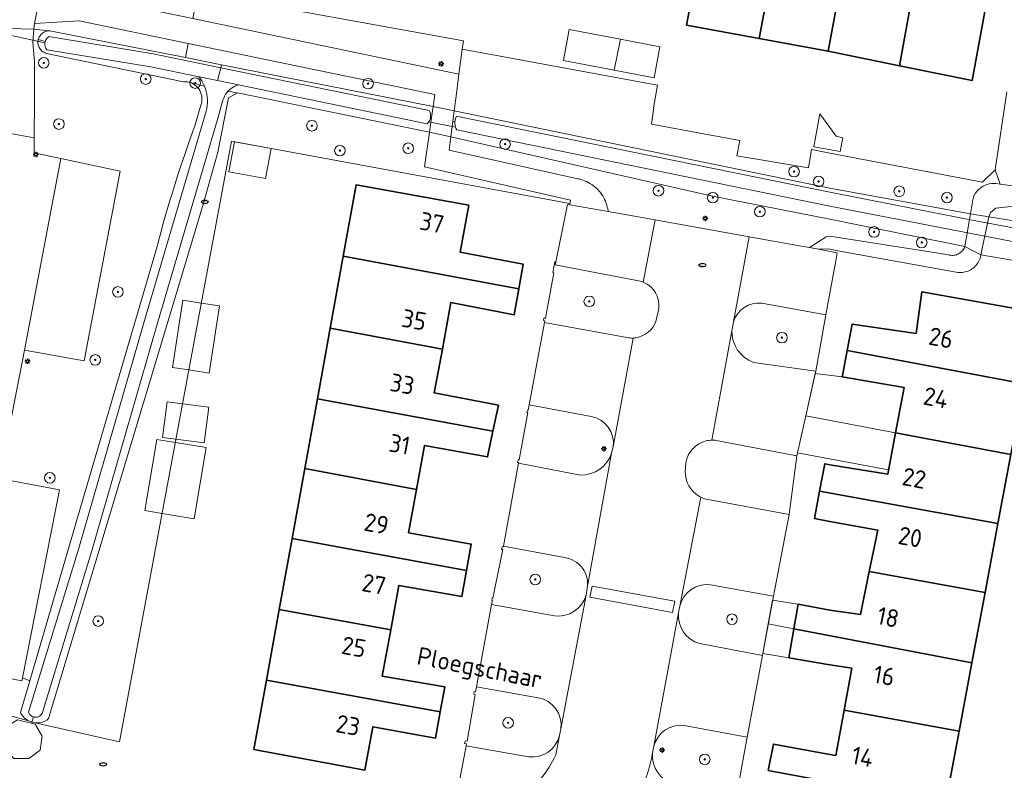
# Model space of a CAD drawing. Header units: metres. Extents: x 152610 to 160096, y 456114 to 462495.
# Tile 359 of 656: x 157439 to 157513, y 460185 to 460241. Entities that reach past the tile are written whole.
import ezdxf
from ezdxf.enums import TextEntityAlignment as Align

# ---------------------------------------------------------------- set-up
doc = ezdxf.new("R2010")
doc.units = ezdxf.units.M
doc.header["$LTSCALE"] = 0.5
doc.layers.get('0').update_dxf_attribs({"linetype": 'CONTINUOUS'})
for name, color, linetype, lineweight in [('B-PV-GR-BEPLANTING_CULTUUR_BOSPLANTSOEN-GV', 251, 'CONTINUOUS', 18), ('B-PV-GR-BEPLANTING_CULTUUR_HEESTERS-GV', 251, 'CONTINUOUS', 18), ('B-PV-GR-BEPLANTING_CULTUUR_ROOS-GV', 251, 'CONTINUOUS', 18), ('B-PV-GR-BOOM-S', 251, 'CONTINUOUS', 25), ('B-PV-IE-MEUBILAIR-S', 251, 'CONTINUOUS', 25), ('B-PV-KW-KUNSTWERK_DEK-GV', 251, 'CONTINUOUS', 18), ('B-PV-KW-KUNSTWERK_DUIKER-G', 251, 'CONTINUOUS', 18), ('B-PV-OG-BEBOUWING-GV', 6, 'CONTINUOUS', 35), ('B-PV-OG-BEBOUWING-T18', 1, 'CONTINUOUS', 18), ('B-PV-OG-BEBOUWING_OVERBOUWING-GV', 251, 'CONTINUOUS', 18), ('B-PV-OG-BEBOUWING_SCHUUR-GV', 251, 'CONTINUOUS', 18), ('B-PV-OG-TERREIN_BEGROEID-GV', 251, 'CONTINUOUS', 18), ('B-PV-OG-TERREIN_OEVER-GV', 251, 'CONTINUOUS', 18), ('B-PV-OG-TOPOGRAFIE-T18', 1, 'CONTINUOUS', 18), ('B-PV-OG-WATER_SLOOT-GV', 251, 'CONTINUOUS', 18), ('B-PV-VH-GESLOTENVERHARDING_ASFALT-GV', 251, 'CONTINUOUS', 18), ('B-PV-VH-HALFVERHARDING_GRAVEL-GV', 251, 'CONTINUOUS', 18), ('B-PV-VH-OPENVERHARDING_BETONSTRAATSTEEN-GV', 251, 'CONTINUOUS', 18), ('B-PV-VH-OPENVERHARDING_STRAATBAKSTEEN-GV', 251, 'CONTINUOUS', 18), ('B-PV-VH-OPENVERHARDING_TEGEL-GV', 251, 'CONTINUOUS', 18)]:
    doc.layers.add(name, color=color, linetype=linetype, lineweight=lineweight)
doc.styles.add('NLCS-ISO', font='NLCS-ISO.ttf')
doc.styles.add('NLCS-ISO-M750-T18', font='NLCS-ISO.ttf', dxfattribs={"height": 1.35})

# ---------------------------------------------------------------- blocks, each defined once
blk = doc.blocks.new('SIE-MEUBILAIR_PAAL_LICHTMAST-SO')
for points in [[(-0.62, 0), (-1, 0)], [(-0.71, 0.71), (-0.44, 0.44)], [(0, 1), (0, 0.62)], [(0.44, 0.44), (0.71, 0.71)], [(1, 0), (0.62, 0)], [(-0.71, -0.71), (-0.44, -0.44)], [(0, -0.62), (0, -1)], [(0.44, -0.44), (0.71, -0.71)]]:
    blk.add_lwpolyline(points)
blk.add_circle((0, 0), 0.5)
blk = doc.blocks.new('SIE-MEUBILAIR_PUT_RIOOLPUT-SO')
blk.add_ellipse((0, 0), major_axis=(1.25, 0), ratio=0.54)
at = {"style": 'NLCS-ISO'}
blk.add_text('ri', height=0.75, dxfattribs=at).set_placement((-0.04, 0.07), align=Align.MIDDLE_CENTER)
blk = doc.blocks.new('SGR-BOOM_GBKN-SO')
at = {"linetype": 'ByBlock', "lineweight": 18}
h = blk.add_hatch(color=0, dxfattribs=at)
h.dxf.hatch_style = 1
edge = h.paths.add_edge_path()
edge.add_arc((0, 0), 0.25, 0, 360)
at = {"color": 0, "linetype": 'ByBlock', "lineweight": 18}
for radius in [2, 0.25]:
    blk.add_circle((0, 0), radius, dxfattribs=at)
at = {"color": 0, "linetype": 'ByBlock', "lineweight": 18, "style": 'NLCS-ISO'}
blk.add_attdef('SOORT', (2.5, 0), '', height=1.5, dxfattribs=at)

msp = doc.modelspace()

# ---------------------------------------------------------------- linework, layer by layer
at = {"layer": 'B-PV-GR-BEPLANTING_CULTUUR_BOSPLANTSOEN-GV', "flags": 128}
for points in [[(157472.362, 460239.632), (157452.322, 460243.293), (157451.946, 460241.325), (157472.013, 460237.127), (157472.276, 460239.013)], [(157441.111, 460240.391), (157439.965, 460240.523), (157439.872, 460239.515), (157440.016, 460238.08), (157440.015, 460235.205), (157439.985, 460232.33), (157439.981, 460231.179), (157441.994, 460230.754), (157446.463, 460229.811), (157443.746, 460215.49), (157439.253, 460216.301), (157437.334, 460206.611), (157441.903, 460205.775), (157439.108, 460191.578), (157439.657, 460191.363), (157443.784, 460205.455), (157449.249, 460224.112), (157449.307, 460224.333), (157449.537, 460225.191), (157449.774, 460226.048), (157450.02, 460226.903), (157450.273, 460227.755), (157450.534, 460228.605), (157450.802, 460229.452), (157451.078, 460230.297), (157451.361, 460231.14), (157451.653, 460231.98), (157451.951, 460232.817), (157452.104, 460233.235), (157452.547, 460234.777), (157452.592, 460234.914), (157452.622, 460235.056), (157452.636, 460235.2), (157452.635, 460235.345), (157452.617, 460235.488), (157452.584, 460235.629), (157452.535, 460235.765), (157452.471, 460235.895), (157452.394, 460236.017), (157452.304, 460236.13), (157452.201, 460236.233), (157452.088, 460236.323), (157451.966, 460236.4), (157451.7, 460236.512), (157451.559, 460236.545), (157451.518, 460236.552), (157451.248, 460236.548), (157440.919, 460238.686), (157440.852, 460238.706), (157440.775, 460238.737), (157440.701, 460238.775), (157440.631, 460238.819), (157440.565, 460238.871), (157440.505, 460238.928), (157440.451, 460238.991), (157440.402, 460239.059), (157440.361, 460239.131), (157440.327, 460239.207), (157440.3, 460239.286), (157440.281, 460239.367), (157440.27, 460239.449), (157440.266, 460239.532), (157440.271, 460239.616), (157440.284, 460239.698), (157440.293, 460239.736), (157440.304, 460239.778), (157440.332, 460239.857), (157440.368, 460239.932), (157440.41, 460240.004), (157440.46, 460240.071), (157440.515, 460240.133), (157440.576, 460240.189), (157440.643, 460240.239), (157440.713, 460240.283), (157440.788, 460240.32), (157440.866, 460240.349), (157440.946, 460240.371), (157441.028, 460240.385)], [(157487, 460236.284), (157472.276, 460239.013), (157472.013, 460237.127), (157471.776, 460235.264), (157471.661, 460234.363), (157500, 460228.519), (157510.619, 460226.589), (157510.795, 460227.642), (157510.873, 460227.947), (157510.885, 460227.97), (157510.968, 460228.113), (157511.063, 460228.246), (157511.172, 460228.37), (157511.292, 460228.483), (157511.422, 460228.583), (157511.561, 460228.67), (157511.708, 460228.744), (157511.862, 460228.803), (157512.021, 460228.846), (157512.183, 460228.874), (157512.347, 460228.886), (157512.511, 460228.882), (157512.84, 460228.837), (157512.483, 460229.896), (157511.51, 460228.978), (157500, 460231.169), (157498.628, 460231.43), (157498.399, 460230.061), (157492.988, 460230.965), (157493.205, 460232.117), (157486.546, 460233.36), (157486.713, 460234.595), (157486.703, 460234.597)], [(157469.798, 460232.752), (157455.31, 460235.708), (157454.649, 460235.331), (157453.83, 460231.233), (157452.696, 460227.211), (157441.069, 460188.519), (157440.927, 460188.39), (157440.795, 460188.319), (157440.657, 460188.262), (157440.514, 460188.22), (157440.367, 460188.194), (157440.218, 460188.184), (157440.069, 460188.19), (157439.922, 460188.212), (157446.43, 460186.741), (157454.859, 460232.066), (157480.4, 460227.362), (157480.448, 460227.608), (157469.422, 460230.137)]]:
    msp.add_lwpolyline(points, close=True, dxfattribs=at)
for points in [[(157513.343, 460235.794), (157512.483, 460229.896), (157512.84, 460228.837), (157513.973, 460228.682)], [(157438.143, 460188.741), (157439.638, 460188.302), (157439.505, 460188.37), (157439.38, 460188.451), (157439.264, 460188.545), (157439.159, 460188.651), (157439.066, 460188.767), (157438.986, 460188.893), (157438.952, 460188.956), (157439.657, 460191.363), (157439.108, 460191.578), (157439.056, 460191.348), (157434.707, 460192.194)]]:
    msp.add_lwpolyline(points, dxfattribs=at)
at = {"layer": 'B-PV-GR-BEPLANTING_CULTUUR_HEESTERS-GV', "flags": 128}
for points in [[(157485.447, 460221.552), (157479.277, 460222.739), (157479.323, 460222.962), (157479.244, 460222.978), (157479.111, 460222.152), (157479.168, 460222.138), (157478.543, 460218.704), (157478.437, 460218.725), (157478.398, 460218.529), (157478.507, 460218.508)], [(157499.686, 460218.964), (157494.871, 460219.849)], [(157486.956, 460218.826), (157487.072, 460219.296)], [(157494.233, 460215.368), (157498.941, 460214.721), (157499.686, 460218.964)], [(157478.507, 460218.508), (157478.486, 460218.392), (157484.696, 460217.256)], [(157492.731, 460218.434), (157492.609, 460217.768)], [(157478.004, 460190.074), (157473.347, 460190.892), (157473.283, 460190.52), (157473.176, 460190.539), (157473.139, 460190.342), (157473.249, 460190.323), (157472.639, 460186.802), (157472.487, 460186.83), (157472.451, 460186.633), (157472.605, 460186.605)], [(157479.599, 460187.24), (157479.709, 460187.741)], [(157493.765, 460187.107), (157489.002, 460187.989)], [(157488.269, 460183.576), (157492.962, 460182.698), (157493.765, 460187.107)], [(157472.605, 460186.605), (157472.577, 460186.443), (157477.278, 460185.622)], [(157486.726, 460186.416), (157486.66, 460186.059), (157486.647, 460185.978), (157486.633, 460185.897)]]:
    msp.add_lwpolyline(points, dxfattribs=at)
at = {"layer": 'B-PV-GR-BEPLANTING_CULTUUR_HEESTERS-GV'}
for points in [[(157485.93, 460221.431, 0.064785), (157485.447, 460221.552)], [(157486.3, 460221.233, 0.055513), (157485.93, 460221.431)], [(157487.072, 460219.296, 0.303366), (157486.3, 460221.233)], [(157494.871, 460219.849, 0.359244), (157492.731, 460218.434)], [(157485.576, 460217.281, 0.297991), (157486.956, 460218.826)], [(157485.158, 460217.217, 0.052858), (157485.576, 460217.281)], [(157492.609, 460217.768, 0.312597), (157494.233, 460215.368)], [(157484.696, 460217.256, 0.058391), (157485.158, 460217.217)], [(157479.709, 460187.741, 0.400707), (157478.004, 460190.074)], [(157489.002, 460187.989, 0.379293), (157486.726, 460186.416)], [(157477.278, 460185.622, 0.388667), (157479.599, 460187.24)], [(157486.633, 460185.897, 0.377502), (157488.269, 460183.576)]]:
    msp.add_lwpolyline(points, format="xyb", dxfattribs=at)
at = {"layer": 'B-PV-GR-BEPLANTING_CULTUUR_ROOS-GV', "flags": 128}
for points in [[(157479.994, 460200.656), (157475.376, 460201.513), (157475.364, 460201.453), (157475.28, 460201.468), (157475.242, 460201.272), (157475.324, 460201.257), (157474.587, 460197.597), (157474.53, 460197.608), (157474.492, 460197.412), (157474.548, 460197.401), (157474.488, 460197.104), (157479.242, 460196.254)], [(157481.609, 460197.805), (157481.707, 460198.345)], [(157495.74, 460197.748), (157490.986, 460198.603)], [(157490.183, 460194.16), (157494.917, 460193.274), (157495.74, 460197.748)], [(157488.683, 460196.981), (157488.642, 460196.766), (157488.592, 460196.481)]]:
    msp.add_lwpolyline(points, dxfattribs=at)
at = {"layer": 'B-PV-GR-BEPLANTING_CULTUUR_ROOS-GV'}
for points in [[(157481.707, 460198.345, 0.41848), (157479.994, 460200.656)], [(157490.986, 460198.603, 0.379391), (157488.683, 460196.981)], [(157479.242, 460196.254, 0.364502), (157481.609, 460197.805)], [(157488.592, 460196.481, 0.369146), (157490.183, 460194.16)]]:
    msp.add_lwpolyline(points, format="xyb", dxfattribs=at)
at = {"layer": 'B-PV-KW-KUNSTWERK_DEK-GV', "flags": 128}
msp.add_lwpolyline([(157511.984, 460226.359), (157510.619, 460226.589), (157510.186, 460224.118), (157511.396, 460223.493)], close=True, dxfattribs=at)
at = {"layer": 'B-PV-KW-KUNSTWERK_DUIKER-G', "flags": 128}
for points in [[(157435.834, 460240.582), (157440.795, 460239.496)], [(157471.767, 460233.133), (157469.746, 460233.528)]]:
    msp.add_lwpolyline(points, dxfattribs=at)
at = {"layer": 'B-PV-OG-BEBOUWING-GV', "flags": 128}
for points in [[(157497.157, 460253.05), (157494.969, 460253.476), (157494.334, 460249.999), (157494.032, 460248.687), (157490.79, 460249.326), (157489.191, 460240.827), (157494.659, 460239.817)], [(157499.026, 460252.686), (157497.157, 460253.05), (157494.659, 460239.817), (157499.869, 460238.854), (157501.45, 460247.417), (157500, 460247.679), (157498.161, 460248), (157498.525, 460249.999)], [(157507.65, 460250.992), (157505.538, 460251.384), (157505.28, 460249.999), (157504.624, 460246.844), (157501.45, 460247.417), (157499.869, 460238.854), (157500, 460238.83), (157505.266, 460237.763)], [(157509.585, 460250.632), (157507.65, 460250.992), (157505.266, 460237.763), (157510.74, 460236.653), (157512.318, 460245.31), (157508.86, 460245.937), (157509.487, 460249.999)], [(157472.774, 460227.248), (157464.265, 460228.77), (157463.29, 460223.384), (157476.541, 460220.919), (157476.878, 460222.784), (157472.119, 460223.696)], [(157476.541, 460220.919), (157463.29, 460223.384), (157462.308, 460217.955), (157470.774, 460216.385), (157471.42, 460219.89), (157476.185, 460218.96)], [(157515.652, 460219.135), (157506.944, 460220.709), (157506.5, 460217.553), (157501.678, 460218.267), (157501.304, 460216.285), (157514.647, 460213.758)], [(157470.774, 460216.385), (157462.308, 460217.955), (157461.344, 460212.631), (157474.591, 460210.194), (157474.995, 460212.151), (157470.164, 460213.073)], [(157514.647, 460213.758), (157501.304, 460216.285), (157500.968, 460214.504), (157500.929, 460214.296), (157505.602, 460213.493), (157504.957, 460210.073), (157513.652, 460208.432)], [(157474.591, 460210.194), (157461.344, 460212.631), (157460.392, 460207.371), (157468.822, 460205.779), (157469.435, 460209.109), (157474.188, 460208.247)], [(157513.652, 460208.432), (157504.957, 460210.073), (157504.366, 460206.941), (157500, 460207.655), (157499.612, 460207.729), (157499.226, 460205.673), (157512.679, 460203.221)], [(157468.822, 460205.779), (157460.392, 460207.371), (157459.437, 460202.091), (157472.593, 460199.673), (157472.954, 460201.666), (157468.222, 460202.522)], [(157512.679, 460203.221), (157499.226, 460205.673), (157498.838, 460203.603), (157500, 460203.367), (157503.619, 460202.731), (157502.976, 460199.606), (157511.708, 460198.029)], [(157472.593, 460199.673), (157459.437, 460202.091), (157458.467, 460196.733), (157466.877, 460195.205), (157467.493, 460198.553), (157472.241, 460197.724)], [(157511.708, 460198.029), (157502.976, 460199.606), (157502.306, 460196.353), (157500, 460196.694), (157497.609, 460197.134), (157497.286, 460195.285), (157510.713, 460192.703)], [(157466.877, 460195.205), (157458.467, 460196.733), (157457.501, 460191.397), (157470.609, 460189.013), (157470.949, 460190.901), (157466.234, 460191.714)], [(157510.713, 460192.703), (157497.286, 460195.285), (157496.905, 460193.099), (157500, 460192.567), (157501.658, 460192.32), (157501.074, 460189.142), (157509.751, 460187.552)], [(157470.609, 460189.013), (157457.501, 460191.397), (157456.556, 460186.174), (157464.928, 460184.614), (157465.53, 460187.888), (157470.252, 460187.032)], [(157509.751, 460187.552), (157501.074, 460189.142), (157500.447, 460185.731), (157500, 460185.787), (157495.749, 460186.584), (157495.353, 460184.588), (157508.732, 460182.101)]]:
    msp.add_lwpolyline(points, close=True, dxfattribs=at)
at = {"layer": 'B-PV-OG-BEBOUWING_OVERBOUWING-GV', "flags": 128}
for points in [[(157483.724, 460237.428), (157484.202, 460239.764), (157480.343, 460240.495), (157479.899, 460238.152)], [(157452.588, 460219.855), (157451.198, 460220.066), (157450.427, 460214.998), (157451.65, 460214.812), (157453.194, 460214.578), (157453.964, 460219.645)], [(157498.19, 460211.352), (157504.957, 460210.073), (157505.602, 460213.493), (157500.929, 460214.296), (157498.903, 460214.549)], [(157451.175, 460212.255), (157450.007, 460212.404), (157449.664, 460209.718), (157450.679, 460209.589), (157452.812, 460209.316), (157453.154, 460212.002)], [(157504.957, 460210.073), (157498.19, 460211.352), (157497.567, 460208.556), (157497.688, 460208.533), (157504.427, 460207.265)], [(157450.633, 460209.339), (157449.229, 460209.572), (157448.337, 460204.198), (157449.636, 460203.982), (157452.062, 460203.58), (157452.954, 460208.954)], [(157495.357, 460195.665), (157497.286, 460195.285), (157497.609, 460197.134), (157495.682, 460197.433)], [(157497.286, 460195.285), (157495.357, 460195.665), (157494.941, 460193.404), (157496.905, 460193.099)]]:
    msp.add_lwpolyline(points, close=True, dxfattribs=at)
at = {"layer": 'B-PV-OG-BEBOUWING_SCHUUR-GV', "flags": 128}
for points in [[(157487.184, 460239.2), (157484.202, 460239.764), (157483.724, 460237.428), (157486.74, 460236.857)], [(157500.472, 460232.441), (157499.237, 460234.131), (157498.801, 460231.632), (157500.789, 460231.285), (157500.971, 460232.332)], [(157457.847, 460231.516), (157455.085, 460232.024), (157454.662, 460229.761), (157457.423, 460229.245)], [(157440.066, 460188.091), (157438.718, 460188.408), (157438.015, 460187.976), (157437.645, 460186.366), (157438.459, 460185.489), (157439.586, 460185.481), (157440.445, 460186.124), (157440.589, 460187.165)]]:
    msp.add_lwpolyline(points, close=True, dxfattribs=at)
at = {"layer": 'B-PV-OG-TERREIN_BEGROEID-GV', "flags": 128}
for points in [[(157451.59, 460239.448), (157443.388, 460241.149), (157440.005, 460240.951), (157439.965, 460240.523), (157441.111, 460240.391), (157441.194, 460240.389), (157441.277, 460240.379), (157451.387, 460238.377)], [(157470.206, 460235.587), (157451.59, 460239.448), (157451.387, 460238.377), (157454.115, 460237.837), (157470.074, 460234.677)], [(157471.411, 460232.403), (157471.282, 460231.4), (157480.99, 460229.241), (157481.069, 460229.224), (157481.216, 460229.186), (157481.36, 460229.141), (157481.502, 460229.088), (157481.641, 460229.028), (157481.776, 460228.96), (157481.907, 460228.886), (157482.035, 460228.804), (157482.158, 460228.716), (157482.276, 460228.622), (157482.389, 460228.521), (157482.497, 460228.415), (157482.598, 460228.303), (157482.694, 460228.186), (157482.783, 460228.064), (157482.866, 460227.937), (157482.942, 460227.806), (157483.011, 460227.672), (157483.073, 460227.534), (157483.127, 460227.392), (157483.174, 460227.249), (157483.213, 460227.102), (157483.245, 460226.954), (157483.268, 460226.805), (157483.27, 460226.757), (157486.821, 460226.124), (157487.215, 460226.053), (157493.518, 460224.928), (157493.911, 460224.858), (157497.863, 460224.153), (157498.472, 460224.041), (157499.727, 460224.856), (157500, 460224.909), (157508.837, 460223.531), (157508.922, 460223.501), (157509.01, 460223.478), (157509.099, 460223.462), (157509.19, 460223.455), (157509.28, 460223.456), (157509.371, 460223.465), (157509.46, 460223.482), (157509.547, 460223.506), (157509.632, 460223.539), (157509.713, 460223.578), (157509.791, 460223.625), (157509.864, 460223.678), (157509.933, 460223.737), (157509.996, 460223.802), (157510.053, 460223.873), (157510.103, 460223.948), (157510.147, 460224.028), (157510.183, 460224.111), (157510.186, 460224.118), (157500, 460226.198), (157491.151, 460227.931)], [(157528.559, 460223.697), (157528.703, 460224.781), (157528.424, 460225.173), (157527.713, 460225.325), (157518.872, 460226.515), (157514.132, 460227.197), (157512.516, 460227.011), (157512.114, 460226.69), (157511.984, 460226.359)]]:
    msp.add_lwpolyline(points, close=True, dxfattribs=at)
at = {"layer": 'B-PV-OG-TERREIN_OEVER-GV', "flags": 128}
for points in [[(157441.194, 460240.389), (157441.111, 460240.391), (157441.028, 460240.385), (157440.946, 460240.371), (157440.866, 460240.349), (157440.788, 460240.32), (157440.713, 460240.283), (157440.643, 460240.239), (157440.576, 460240.189), (157440.515, 460240.133), (157440.46, 460240.071), (157440.41, 460240.004), (157440.368, 460239.932), (157440.332, 460239.857), (157440.304, 460239.778), (157440.293, 460239.736), (157440.821, 460239.603), (157440.841, 460239.661), (157440.89, 460239.753), (157440.953, 460239.837), (157441.027, 460239.91), (157441.091, 460239.957), (157448.953, 460238.657), (157454.06, 460237.608), (157454.115, 460237.837), (157451.387, 460238.377), (157441.277, 460240.379)], [(157440.821, 460239.603), (157440.293, 460239.736), (157440.284, 460239.698), (157440.271, 460239.616), (157440.266, 460239.532), (157440.27, 460239.449), (157440.281, 460239.367), (157440.3, 460239.286), (157440.327, 460239.207), (157440.361, 460239.131), (157440.402, 460239.059), (157440.451, 460238.991), (157440.505, 460238.928), (157440.565, 460238.871), (157440.631, 460238.819), (157440.701, 460238.775), (157440.775, 460238.737), (157440.852, 460238.706), (157440.919, 460238.686), (157451.248, 460236.548), (157451.518, 460236.552), (157451.559, 460236.545), (157451.7, 460236.512), (157452.832, 460236.224), (157452.829, 460236.233), (157452.738, 460236.428), (157452.633, 460236.615), (157452.515, 460236.794), (157452.415, 460236.925), (157448.771, 460237.674), (157440.927, 460238.97), (157440.87, 460239.057), (157440.826, 460239.152), (157440.798, 460239.252), (157440.785, 460239.356), (157440.788, 460239.46), (157440.807, 460239.563)], [(157470.074, 460234.677), (157454.115, 460237.837), (157454.06, 460237.608), (157469.788, 460234.377), (157469.836, 460234.274), (157469.869, 460234.166), (157469.887, 460234.054), (157469.888, 460233.94), (157469.881, 460233.881), (157469.957, 460233.864)], [(157452.832, 460236.224), (157451.7, 460236.512), (157451.966, 460236.4), (157452.088, 460236.323), (157452.201, 460236.233), (157452.304, 460236.13), (157452.394, 460236.017), (157452.471, 460235.895), (157452.535, 460235.765), (157452.584, 460235.629), (157452.617, 460235.488), (157452.635, 460235.345), (157452.636, 460235.2), (157452.622, 460235.056), (157452.592, 460234.914), (157452.547, 460234.777), (157452.104, 460233.235), (157451.951, 460232.817), (157451.653, 460231.98), (157451.361, 460231.14), (157451.078, 460230.297), (157450.802, 460229.452), (157450.534, 460228.605), (157450.273, 460227.755), (157450.02, 460226.903), (157449.774, 460226.048), (157449.537, 460225.191), (157449.307, 460224.333), (157449.249, 460224.112), (157443.784, 460205.455), (157439.657, 460191.363), (157438.952, 460188.956), (157438.986, 460188.893), (157439.066, 460188.767), (157439.159, 460188.651), (157439.264, 460188.545), (157439.38, 460188.451), (157439.505, 460188.37), (157439.638, 460188.302), (157439.777, 460188.249), (157439.797, 460188.244), (157439.923, 460188.628), (157439.835, 460188.664), (157439.755, 460188.713), (157439.684, 460188.775), (157439.624, 460188.849), (157439.578, 460188.931), (157439.557, 460188.984), (157443.357, 460201.36), (157448.259, 460218.373), (157452.96, 460234.334), (157453.008, 460234.544), (157453.04, 460234.757), (157453.057, 460234.972), (157453.058, 460235.188), (157453.043, 460235.403), (157453.012, 460235.616), (157452.966, 460235.826), (157452.905, 460236.032)], [(157469.626, 460233.389), (157455.391, 460236.314), (157455.274, 460236.279), (157455.129, 460236.223), (157454.989, 460236.151), (157454.857, 460236.067), (157454.733, 460235.969), (157454.618, 460235.859), (157454.601, 460235.84), (157455.31, 460235.708), (157469.798, 460232.752), (157469.957, 460233.864), (157469.881, 460233.881), (157469.874, 460233.827), (157469.844, 460233.718), (157469.799, 460233.614), (157469.739, 460233.517), (157469.667, 460233.429)], [(157455.31, 460235.708), (157454.601, 460235.84), (157454.514, 460235.739), (157454.422, 460235.61), (157454.343, 460235.472), (157454.277, 460235.327), (157454.225, 460235.177), (157453.817, 460233.705), (157449.22, 460218.093), (157444.316, 460201.075), (157440.573, 460188.887), (157440.52, 460188.809), (157440.454, 460188.742), (157440.378, 460188.686), (157440.294, 460188.643), (157440.203, 460188.616), (157440.109, 460188.604), (157440.015, 460188.608), (157439.923, 460188.628), (157439.797, 460188.244), (157439.922, 460188.212), (157440.069, 460188.19), (157440.218, 460188.184), (157440.367, 460188.194), (157440.514, 460188.22), (157440.657, 460188.262), (157440.795, 460188.319), (157440.927, 460188.39), (157441.069, 460188.519), (157452.696, 460227.211), (157453.83, 460231.233), (157454.649, 460235.331)]]:
    msp.add_lwpolyline(points, close=True, dxfattribs=at)
for points in [[(157528.559, 460223.697), (157511.984, 460226.359), (157510.619, 460226.589), (157500, 460228.519), (157471.661, 460234.363), (157471.558, 460233.553), (157471.716, 460233.534), (157471.716, 460233.54), (157471.735, 460233.666), (157471.769, 460233.788), (157471.819, 460233.905), (157471.845, 460233.955), (157472.201, 460233.881), (157500, 460228.234), (157510.605, 460226.136), (157558.539, 460217.148)], [(157528.861, 460221.587), (157500, 460227.178), (157472.001, 460232.902), (157471.859, 460232.931), (157471.8, 460233.044), (157471.756, 460233.163), (157471.727, 460233.287), (157471.714, 460233.413), (157471.716, 460233.534), (157471.558, 460233.553), (157471.411, 460232.403), (157491.151, 460227.931), (157500, 460226.198), (157510.186, 460224.118), (157511.396, 460223.493), (157527.781, 460220.671)]]:
    msp.add_lwpolyline(points, dxfattribs=at)
at = {"layer": 'B-PV-OG-WATER_SLOOT-GV', "flags": 128}
for points in [[(157448.953, 460238.657), (157441.091, 460239.957), (157441.027, 460239.91), (157440.953, 460239.837), (157440.89, 460239.753), (157440.841, 460239.661), (157440.821, 460239.603), (157440.807, 460239.563), (157440.788, 460239.46), (157440.785, 460239.356), (157440.798, 460239.252), (157440.826, 460239.152), (157440.87, 460239.057), (157440.927, 460238.97), (157448.771, 460237.674), (157452.415, 460236.925), (157453.804, 460236.64), (157454.06, 460237.608)], [(157469.788, 460234.377), (157454.06, 460237.608), (157453.804, 460236.64), (157455.391, 460236.314), (157469.626, 460233.389), (157469.667, 460233.429), (157469.739, 460233.517), (157469.799, 460233.614), (157469.844, 460233.718), (157469.874, 460233.827), (157469.881, 460233.881), (157469.888, 460233.94), (157469.887, 460234.054), (157469.869, 460234.166), (157469.836, 460234.274)], [(157453.804, 460236.64), (157452.415, 460236.925), (157452.515, 460236.794), (157452.633, 460236.615), (157452.738, 460236.428), (157452.829, 460236.233), (157452.832, 460236.224), (157452.905, 460236.032), (157452.966, 460235.826), (157453.012, 460235.616), (157453.043, 460235.403), (157453.058, 460235.188), (157453.057, 460234.972), (157453.04, 460234.757), (157453.008, 460234.544), (157452.96, 460234.334), (157448.259, 460218.373), (157443.357, 460201.36), (157439.557, 460188.984), (157439.578, 460188.931), (157439.624, 460188.849), (157439.684, 460188.775), (157439.755, 460188.713), (157439.835, 460188.664), (157439.923, 460188.628), (157440.015, 460188.608), (157440.109, 460188.604), (157440.203, 460188.616), (157440.294, 460188.643), (157440.378, 460188.686), (157440.454, 460188.742), (157440.52, 460188.809), (157440.573, 460188.887), (157444.316, 460201.075), (157449.22, 460218.093), (157453.817, 460233.705), (157454.225, 460235.177), (157454.277, 460235.327), (157454.343, 460235.472), (157454.422, 460235.61), (157454.514, 460235.739), (157454.601, 460235.84), (157454.618, 460235.859), (157454.733, 460235.969), (157454.857, 460236.067), (157454.989, 460236.151), (157455.129, 460236.223), (157455.274, 460236.279), (157455.391, 460236.314)]]:
    msp.add_lwpolyline(points, close=True, dxfattribs=at)
msp.add_lwpolyline([(157558.539, 460217.148), (157510.605, 460226.136), (157500, 460228.234), (157472.201, 460233.881), (157471.845, 460233.955), (157471.819, 460233.905), (157471.769, 460233.788), (157471.735, 460233.666), (157471.716, 460233.54), (157471.716, 460233.534), (157471.714, 460233.413), (157471.727, 460233.287), (157471.756, 460233.163), (157471.8, 460233.044), (157471.859, 460232.931), (157472.001, 460232.902), (157500, 460227.178), (157528.861, 460221.587)], dxfattribs=at)
at = {"layer": 'B-PV-VH-GESLOTENVERHARDING_ASFALT-GV', "flags": 128}
msp.add_lwpolyline([(157437.087, 460240.588), (157439.936, 460240.526), (157439.965, 460240.523), (157440.005, 460240.951), (157440.724, 460244.643), (157440.934, 460245.732), (157439.948, 460246.082), (157438.984, 460246.488), (157436.713, 460247.739)], dxfattribs=at)
at = {"layer": 'B-PV-VH-HALFVERHARDING_GRAVEL-GV', "flags": 128}
for points in [[(157444.107, 460242.965), (157440.724, 460244.643), (157440.005, 460240.951), (157443.388, 460241.149), (157451.59, 460239.448), (157470.206, 460235.587), (157470.074, 460234.677), (157471.661, 460234.363), (157471.776, 460235.264), (157472.013, 460237.127), (157451.946, 460241.325)], [(157471.411, 460232.403), (157469.798, 460232.752), (157469.422, 460230.137), (157480.448, 460227.608), (157480.4, 460227.362), (157480.383, 460227.272), (157483.27, 460226.757), (157483.268, 460226.805), (157483.245, 460226.954), (157483.213, 460227.102), (157483.174, 460227.249), (157483.127, 460227.392), (157483.073, 460227.534), (157483.011, 460227.672), (157482.942, 460227.806), (157482.866, 460227.937), (157482.783, 460228.064), (157482.694, 460228.186), (157482.598, 460228.303), (157482.497, 460228.415), (157482.389, 460228.521), (157482.276, 460228.622), (157482.158, 460228.716), (157482.035, 460228.804), (157481.907, 460228.886), (157481.776, 460228.96), (157481.641, 460229.028), (157481.502, 460229.088), (157481.36, 460229.141), (157481.216, 460229.186), (157481.069, 460229.224), (157480.99, 460229.241), (157471.282, 460231.4)], [(157508.837, 460223.531), (157500, 460224.909), (157499.727, 460224.856), (157498.472, 460224.041), (157499.152, 460223.915), (157499.793, 460223.943), (157500, 460223.91), (157500.609, 460223.795), (157509.538, 460222.18), (157509.65, 460222.164), (157509.762, 460222.156), (157509.875, 460222.155), (157509.988, 460222.163), (157510.1, 460222.179), (157510.21, 460222.203), (157510.319, 460222.234), (157510.425, 460222.273), (157510.528, 460222.32), (157510.627, 460222.373), (157510.723, 460222.434), (157510.814, 460222.501), (157510.9, 460222.574), (157510.98, 460222.653), (157511.055, 460222.738), (157511.123, 460222.828), (157511.185, 460222.922), (157511.24, 460223.021), (157511.288, 460223.123), (157511.329, 460223.228), (157511.362, 460223.336), (157511.388, 460223.446), (157511.396, 460223.493), (157510.186, 460224.118), (157510.183, 460224.111), (157510.147, 460224.028), (157510.103, 460223.948), (157510.053, 460223.873), (157509.996, 460223.802), (157509.933, 460223.737), (157509.864, 460223.678), (157509.791, 460223.625), (157509.713, 460223.578), (157509.632, 460223.539), (157509.547, 460223.506), (157509.46, 460223.482), (157509.371, 460223.465), (157509.28, 460223.456), (157509.19, 460223.455), (157509.099, 460223.462), (157509.01, 460223.478), (157508.922, 460223.501)]]:
    msp.add_lwpolyline(points, close=True, dxfattribs=at)
msp.add_lwpolyline([(157513.973, 460228.682), (157512.84, 460228.837), (157512.511, 460228.882), (157512.347, 460228.886), (157512.183, 460228.874), (157512.021, 460228.846), (157511.862, 460228.803), (157511.708, 460228.744), (157511.561, 460228.67), (157511.422, 460228.583), (157511.292, 460228.483), (157511.172, 460228.37), (157511.063, 460228.246), (157510.968, 460228.113), (157510.885, 460227.97), (157510.873, 460227.947), (157510.795, 460227.642), (157510.619, 460226.589), (157511.984, 460226.359), (157512.114, 460226.69), (157512.516, 460227.011), (157514.132, 460227.197)], dxfattribs=at)
at = {"layer": 'B-PV-VH-OPENVERHARDING_BETONSTRAATSTEEN-GV', "flags": 128}
for points in [[(157439.965, 460240.523), (157439.936, 460240.526), (157437.087, 460240.588), (157437.121, 460240.413), (157437.138, 460240.251), (157437.169, 460239.903), (157437.192, 460239.554), (157437.207, 460239.205), (157437.214, 460238.856), (157437.213, 460238.565), (157437.247, 460237.877), (157437.25, 460236.602), (157437.1, 460235.419), (157436.859, 460234.095), (157436.647, 460232.931), (157439.985, 460232.33), (157440.015, 460235.205), (157440.016, 460238.08), (157439.872, 460239.515)], [(157471.661, 460234.363), (157470.074, 460234.677), (157469.957, 460233.864), (157469.798, 460232.752), (157471.411, 460232.403), (157471.558, 460233.553)], [(157446.463, 460229.811), (157441.994, 460230.754), (157439.253, 460216.301), (157443.746, 460215.49)], [(157511.984, 460226.359), (157510.619, 460226.589), (157510.186, 460224.118), (157511.396, 460223.493)], [(157441.903, 460205.775), (157437.334, 460206.611), (157434.707, 460192.194), (157439.056, 460191.348), (157439.108, 460191.578)], [(157488.296, 460197.356), (157482.06, 460198.503), (157481.907, 460197.654), (157488.143, 460196.507)]]:
    msp.add_lwpolyline(points, close=True, dxfattribs=at)
for points in [[(157485.93, 460221.431), (157486.821, 460226.124), (157483.27, 460226.757), (157480.383, 460227.272), (157480.217, 460227.302), (157479.323, 460222.962), (157479.277, 460222.739), (157485.447, 460221.552)], [(157500.441, 460223.054), (157500.553, 460223.657), (157499.152, 460223.915), (157498.472, 460224.041), (157497.863, 460224.153), (157493.911, 460224.858), (157492.731, 460218.434)], [(157494.871, 460219.849), (157499.686, 460218.964), (157500.441, 460223.054)], [(157484.696, 460217.256), (157478.486, 460218.392), (157477.313, 460212.165), (157481.995, 460211.303)], [(157492.609, 460217.768), (157491.092, 460209.512)], [(157483.668, 460209.009), (157485.158, 460217.217)], [(157498.941, 460214.721), (157494.233, 460215.368)], [(157491.427, 460209.493), (157497.514, 460208.32), (157498.941, 460214.721)], [(157481.995, 460211.303), (157477.313, 460212.165), (157477.244, 460211.783), (157477.184, 460211.793), (157477.147, 460211.596), (157477.209, 460211.587), (157476.568, 460208.017), (157476.479, 460208.033), (157476.442, 460207.836), (157476.533, 460207.819)], [(157497.514, 460208.32), (157491.427, 460209.493)], [(157481.707, 460198.345), (157483.543, 460208.524)], [(157483.543, 460208.524), (157483.668, 460209.009)], [(157481.198, 460206.881), (157476.524, 460207.769), (157475.376, 460201.513), (157479.994, 460200.656)], [(157476.533, 460207.819), (157476.524, 460207.769), (157481.198, 460206.881)], [(157489.135, 460207.801), (157489.103, 460207.422)], [(157490.674, 460205.056), (157496.92, 460203.907), (157497.514, 460208.32)], [(157490.273, 460205.209), (157488.683, 460196.981)], [(157496.92, 460203.907), (157490.674, 460205.056)], [(157490.986, 460198.603), (157495.74, 460197.748), (157496.92, 460203.907)], [(157479.709, 460187.741), (157481.609, 460197.805)], [(157479.242, 460196.254), (157474.488, 460197.104), (157473.347, 460190.892), (157478.004, 460190.074)], [(157488.592, 460196.481), (157486.726, 460186.416)], [(157494.917, 460193.274), (157490.183, 460194.16)], [(157489.002, 460187.989), (157493.765, 460187.107), (157494.917, 460193.274)], [(157479.329, 460185.773), (157479.599, 460187.24)], [(157477.278, 460185.622), (157472.577, 460186.443), (157471.869, 460182.726), (157475.773, 460181.965)]]:
    msp.add_lwpolyline(points, dxfattribs=at)
at = {"layer": 'B-PV-VH-OPENVERHARDING_BETONSTRAATSTEEN-GV'}
for points in [[(157485.447, 460221.552, -0.064785), (157485.93, 460221.431)], [(157492.731, 460218.434, -0.359244), (157494.871, 460219.849)], [(157494.233, 460215.368, -0.312597), (157492.609, 460217.768)], [(157485.158, 460217.217, -0.058391), (157484.696, 460217.256)], [(157481.995, 460211.303, -0.390983), (157483.668, 460209.009)], [(157483.668, 460209.009, 0.390983), (157481.995, 460211.303)], [(157490.676, 460209.457, 0.303311), (157489.135, 460207.801)], [(157491.092, 460209.512, 0.046629), (157490.676, 460209.457)], [(157491.092, 460209.512, -0.03885), (157491.427, 460209.493)], [(157491.427, 460209.493, 0.03885), (157491.092, 460209.512)], [(157483.543, 460208.524, -0.326429), (157481.198, 460206.881)], [(157481.198, 460206.881, 0.326429), (157483.543, 460208.524)], [(157489.103, 460207.422, 0.266217), (157489.91, 460205.438)], [(157489.91, 460205.438, 0.051116), (157490.273, 460205.209)], [(157490.674, 460205.056, -0.051528), (157490.273, 460205.209)], [(157490.273, 460205.209, 0.051528), (157490.674, 460205.056)], [(157479.994, 460200.656, -0.41848), (157481.707, 460198.345)], [(157488.683, 460196.981, -0.379391), (157490.986, 460198.603)], [(157481.609, 460197.805, -0.364502), (157479.242, 460196.254)], [(157490.183, 460194.16, -0.369146), (157488.592, 460196.481)], [(157478.004, 460190.074, -0.400707), (157479.709, 460187.741)], [(157486.726, 460186.416, -0.379293), (157489.002, 460187.989)], [(157479.599, 460187.24, -0.388667), (157477.278, 460185.622)], [(157478.18, 460183.964, 0.073652), (157479.329, 460185.773)], [(157486.633, 460185.897, -0.154819), (157483.582, 460180.078)], [(157488.269, 460183.576, -0.377502), (157486.633, 460185.897)]]:
    msp.add_lwpolyline(points, format="xyb", dxfattribs=at)
at = {"layer": 'B-PV-VH-OPENVERHARDING_STRAATBAKSTEEN-GV', "flags": 128}
for points in [[(157491.092, 460209.512), (157492.609, 460217.768), (157492.731, 460218.434), (157493.911, 460224.858), (157493.518, 460224.928), (157487.215, 460226.053), (157486.821, 460226.124), (157485.93, 460221.431)], [(157487.072, 460219.296), (157486.956, 460218.826)], [(157485.158, 460217.217), (157483.668, 460209.009), (157483.543, 460208.524), (157481.707, 460198.345), (157481.609, 460197.805), (157479.709, 460187.741), (157479.599, 460187.24), (157479.329, 460185.773)], [(157489.103, 460207.422), (157489.135, 460207.801)], [(157486.633, 460185.897), (157486.647, 460185.978), (157486.66, 460186.059), (157486.726, 460186.416), (157488.592, 460196.481), (157488.642, 460196.766), (157488.683, 460196.981), (157490.273, 460205.209)]]:
    msp.add_lwpolyline(points, dxfattribs=at)
at = {"layer": 'B-PV-VH-OPENVERHARDING_STRAATBAKSTEEN-GV'}
for points in [[(157485.93, 460221.431, -0.055513), (157486.3, 460221.233)], [(157486.3, 460221.233, -0.303366), (157487.072, 460219.296)], [(157486.956, 460218.826, -0.297991), (157485.576, 460217.281)], [(157485.576, 460217.281, -0.052858), (157485.158, 460217.217)], [(157489.135, 460207.801, -0.303311), (157490.676, 460209.457)], [(157490.676, 460209.457, -0.046629), (157491.092, 460209.512)], [(157489.91, 460205.438, -0.266217), (157489.103, 460207.422)], [(157490.273, 460205.209, -0.051116), (157489.91, 460205.438)], [(157479.329, 460185.773, -0.073652), (157478.18, 460183.964)], [(157483.582, 460180.078, 0.154819), (157486.633, 460185.897)]]:
    msp.add_lwpolyline(points, format="xyb", dxfattribs=at)
at = {"layer": 'B-PV-VH-OPENVERHARDING_STRAATBAKSTEEN-GV', "flags": 128}
msp.add_lwpolyline([(157488.296, 460197.356), (157488.143, 460196.507), (157481.907, 460197.654), (157482.06, 460198.503)], close=True, dxfattribs=at)
at = {"layer": 'B-PV-VH-OPENVERHARDING_TEGEL-GV', "flags": 128}
msp.add_lwpolyline([(157437.334, 460206.611), (157439.253, 460216.301), (157441.994, 460230.754), (157439.981, 460231.179), (157439.985, 460232.33), (157436.647, 460232.931), (157433.545, 460216.286), (157429.336, 460193.391), (157434.158, 460192.301), (157434.707, 460192.194)], close=True, dxfattribs=at)

# ---------------------------------------------------------------- block references
at = {"layer": 'B-PV-GR-BOOM-S', "xscale": 0.2, "yscale": 0.2, "zscale": 0.2}
for p in [(157440.705, 460237.978), (157448.397, 460236.758), (157452.129, 460236.455), (157465.168, 460236.41), (157441.849, 460233.363), (157460.935, 460233.235), (157475.503, 460231.851), (157463.044, 460231.358), (157468.2, 460231.534), (157497.3, 460229.772), (157499.152, 460229.032), (157487.077, 460228.332), (157505.237, 460228.291), (157491.173, 460227.808), (157508.835, 460227.815), (157494.719, 460226.75), (157503.336, 460225.222), (157506.93, 460224.428), (157446.299, 460220.699), (157481.856, 460219.981), (157496.389, 460217.246), (157444.588, 460215.565), (157441.165, 460206.666), (157477.78, 460199.002), (157444.814, 460195.862), (157492.621, 460195.999), (157475.737, 460188.182), (157490.565, 460185.424)]:
    msp.add_blockref('SGR-BOOM_GBKN-SO', p, dxfattribs=at)
at = {"layer": 'B-PV-IE-MEUBILAIR-S', "xscale": 0.2, "yscale": 0.2, "zscale": 0.2}
for name, p in [('SIE-MEUBILAIR_PAAL_LICHTMAST-SO', (157470.675, 460237.907)), ('SIE-MEUBILAIR_PAAL_LICHTMAST-SO', (157440.103, 460231.067)), ('SIE-MEUBILAIR_PUT_RIOOLPUT-SO', (157452.858, 460227.486)), ('SIE-MEUBILAIR_PAAL_LICHTMAST-SO', (157490.602, 460226.242)), ('SIE-MEUBILAIR_PUT_RIOOLPUT-SO', (157490.385, 460222.72)), ('SIE-MEUBILAIR_PAAL_LICHTMAST-SO', (157439.482, 460215.466)), ('SIE-MEUBILAIR_PAAL_LICHTMAST-SO', (157482.962, 460208.868)), ('SIE-MEUBILAIR_PAAL_LICHTMAST-SO', (157487.348, 460186.129)), ('SIE-MEUBILAIR_PUT_RIOOLPUT-SO', (157445.185, 460185.051))]:
    msp.add_blockref(name, p, dxfattribs=at)

# ---------------------------------------------------------------- texts
at = {"layer": 'B-PV-OG-BEBOUWING-T18', "style": 'NLCS-ISO-M750-T18'}
for s, rotation, p in [('37', 349.6, (157469.988, 460225.925)), ('35', 349.6, (157468.638, 460218.591)), ('26', 349.3, (157508.39, 460217.234)), ('33', 349.6, (157467.746, 460213.749)), ('24', 349.3, (157507.999, 460212.715)), ('31', 349.6, (157467.555, 460209.205)), ('22', 349.3, (157506.364, 460206.647)), ('29', 349.7, (157465.806, 460203.204)), ('20', 349.4, (157506.062, 460202.201)), ('27', 349.6, (157465.611, 460198.648)), ('18', 348.4, (157504.398, 460196.154)), ('25', 349.6, (157464.097, 460193.912)), ('16', 350.1, (157504.095, 460191.748)), ('23', 349.8, (157463.657, 460188.006)), ('14', 348.8, (157502.474, 460185.622))]:
    msp.add_text(s, height=1.35, rotation=rotation, dxfattribs=at).set_placement(p, align=Align.MIDDLE)
at = {"layer": 'B-PV-OG-TOPOGRAFIE-T18', "style": 'NLCS-ISO-M750-T18'}
msp.add_text('Ploegschaar', height=1.35, rotation=348.9, dxfattribs=at).set_placement((157473.552, 460192.154), align=Align.MIDDLE)

doc.saveas('drawing.dxf')
